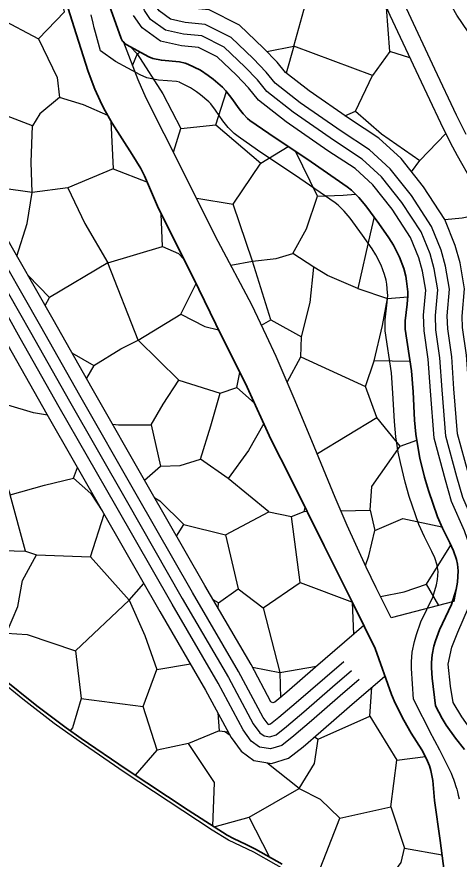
# Model space of a CAD drawing. Extents: x -64005 to -55000, y -89025 to -80000.
# Drawn here: x -56187 to -55813, y -88274 to -87561 of the extents above; entities that cross this region are included whole.
import ezdxf

# ---------------------------------------------------------------- set-up
doc = ezdxf.new("R2010")
doc.units = 0
doc.header["$LTSCALE"] = 32
doc.linetypes.add('DASH_DOUBLE_DOT', pattern=[9.2, 5, -1.2, 0.3, -1.2, 0.3, -1.2])
doc.linetypes.add('LONG_DASHED', pattern=[7.5, 6, -1.5])
for name, color, linetype, lineweight in [('19', 7, 'Continuous', 25), ('2', 7, 'Continuous', 25), ('24', 7, 'Continuous', 25), ('39', 7, 'LONG_DASHED', 25), ('53', 7, 'DASH_DOUBLE_DOT', 25), ('6', 7, 'Continuous', 25), ('7', 7, 'Continuous', 13), ('8', 7, 'Continuous', 25)]:
    doc.layers.add(name, color=color, linetype=linetype, lineweight=lineweight)

msp = doc.modelspace()

# ---------------------------------------------------------------- linework, layer by layer
at = {"layer": '19'}
for p, q in [((-56085.47, -87592.33), (-56082.68, -87590.81)), ((-56054.7, -87675.42), (-56048.5, -87655.39)), ((-55853.07, -87692.11), (-55846.09, -87682.48)), ((-56163.12, -87805.28), (-56159.46, -87798.39)), ((-55854.28, -87852.55), (-55884.61, -87852.12)), ((-56000.87, -87874.6), (-55986.01, -87887.98)), ((-55862.61, -87924.38), (-55848.68, -87919.07)), ((-55932.75, -87931.27), (-55932.61, -87930.55)), ((-56079.05, -87953.11), (-56065.6, -87941.13)), ((-55944.06, -87979.45), (-55941.55, -87979.41)), ((-56051.91, -88000.48), (-56045.78, -87990.47)), ((-55947.48, -88039.66), (-55903.15, -88056.35)), ((-55829.93, -88059.11), (-55840.48, -88040.99)), ((-56016.38, -88056.84), (-56021.01, -88054.21)), ((-55901.84, -88083.43), (-55903, -88056.63)), ((-55817.28, -88055.87), (-55870.46, -88069.5)), ((-55987.82, -88111.35), (-55964.66, -88115.88)), ((-55964.66, -88115.88), (-55964.16, -88137.15)), ((-56006.74, -88169.15), (-56011.52, -88165.68)), ((-56086.84, -88202.78), (-56068.34, -88181.54)), ((-55973.23, -88271.99), (-55990.43, -88238.38))]:
    msp.add_line(p, q, dxfattribs=at)
for points in [[(-55969.72, -87308.71), (-55947.15, -87368.52), (-55928.69, -87417.62), (-55911.33, -87461.58), (-55882.82, -87533.41), (-55871.51, -87559.58), (-55847.24, -87611.19), (-55828.63, -87650.66), (-55820.36, -87667.26), (-55814.57, -87678.19), (-55802.4, -87699.74)], [(-56168.92, -87579.46), (-56146.73, -87556.8), (-56152.93, -87530.16), (-56168.06, -87518.73)], [(-55975.61, -87590.18), (-55952.61, -87585.67), (-55935.75, -87524.37), (-55941.48, -87518.73)], [(-55778.15, -87984.17), (-55788.49, -87960.16), (-55793, -87944.21), (-55801.89, -87911.81), (-55804.76, -87874.94), (-55806.71, -87847.27), (-55810.06, -87823.8), (-55810.36, -87814.22), (-55808.33, -87791.02), (-55812.03, -87769.24), (-55816.1, -87754.33), (-55825.02, -87732.48), (-55843.07, -87704.78), (-55861.94, -87680.87), (-55880.93, -87663.65), (-55905.67, -87647.29), (-55939.88, -87623.51), (-55959.74, -87608.02), (-55966.71, -87599.38), (-55978.35, -87587.34), (-55998.59, -87567.98), (-56024.34, -87555.11), (-56042.69, -87553.33), (-56051.83, -87551.3)], [(-56143.7, -87553.93), (-56137.07, -87575.18), (-56126.88, -87607.17), (-56121.16, -87622.25), (-56116.71, -87632.05), (-56113.49, -87638.47), (-56106.51, -87651.04), (-56089.52, -87677.36), (-56082.36, -87689.33), (-56079.05, -87695.47), (-56067.16, -87723.21), (-56038.01, -87781.52), (-56018.76, -87821.14), (-55992.16, -87874.36), (-55972.34, -87918.23), (-55955.65, -87951.06), (-55927.06, -88008.52), (-55901.87, -88058.9), (-55893.36, -88076.13)], [(-55854.59, -87595.55), (-55871.38, -87590.11), (-55874.31, -87553.11)], [(-56202.04, -87562.13), (-56168.92, -87579.46), (-56152.93, -87612.31), (-56151.16, -87629.19), (-56167.59, -87642.96), (-56173.8, -87653.16), (-56199.55, -87643.4), (-56215.97, -87633.64)], [(-55870.46, -88069.5), (-55883.03, -88044.18), (-55891.47, -88026.74), (-55907.47, -87991.43), (-55917.66, -87967.67), (-55937.47, -87919.88), (-55952.35, -87884.06), (-55967.75, -87848.47), (-55975.78, -87830.84), (-55988.4, -87804.65), (-56016.7, -87751.08), (-56062.42, -87660.04), (-56077.68, -87629.76), (-56084.63, -87614.31), (-56096.52, -87582.75), (-56096.73, -87582.4)], [(-56096.73, -87582.4), (-56095.66, -87583.46), (-56094.53, -87584.25), (-56075.48, -87594.79), (-56072.07, -87596.22), (-56064.81, -87597.69), (-56049.64, -87598.9), (-56044.75, -87599.99), (-56042.39, -87600.85), (-56031.86, -87606.17), (-56025.28, -87610.43), (-56021.08, -87613.56), (-56013.07, -87620.45), (-56010.22, -87623.41), (-56005.23, -87629.92), (-55999.06, -87638.9), (-55995.73, -87643.11), (-55991.96, -87646.88), (-55989.86, -87648.54), (-55973.99, -87659.58), (-55938.17, -87683.59), (-55907.64, -87704.77), (-55904.07, -87707.6), (-55897.59, -87713.92), (-55891.74, -87720.9), (-55880.77, -87735.71), (-55872.27, -87747.85), (-55868.44, -87754.14), (-55863.27, -87764.22), (-55859.68, -87773.83), (-55858.05, -87780.33), (-55857.27, -87784.7), (-55856.35, -87793.53), (-55856.29, -87797.06), (-55856.84, -87804.12), (-55858.5, -87818.26), (-55858.39, -87825.29), (-55853.09, -87860.44), (-55851.84, -87878.33), (-55850.58, -87902.27), (-55849.43, -87914.2), (-55847.56, -87926.38), (-55845.96, -87934.43), (-55842.1, -87950.44), (-55838.82, -87961.85), (-55831.11, -87984.23), (-55826.88, -87993.75), (-55820.58, -88006.19), (-55817.68, -88012.73), (-55815.13, -88020.3), (-55814.26, -88024.11), (-55813.61, -88029.83), (-55814.13, -88039.33), (-55817.28, -88055.87)], [(-56091.16, -87586.11), (-56085.47, -87592.33), (-56089.38, -87601.7)], [(-55871.38, -87590.11), (-55886.03, -87610.53), (-55952.61, -87585.67), (-55959.1, -87608.52)], [(-56085.47, -87592.33), (-56063.58, -87626.07), (-56048.5, -87655.39), (-56018.75, -87652.28), (-56009.79, -87623.98)], [(-55909.6, -87644.56), (-55900.68, -87640.74), (-55886.03, -87610.53)], [(-56110.12, -87644.54), (-56130.74, -87635.4), (-56151.16, -87629.19)], [(-55900.68, -87640.74), (-55878.49, -87659.85), (-55846.09, -87682.48), (-55824.14, -87659.68)], [(-56107.53, -87649.21), (-56105.76, -87689.59), (-56076.73, -87700.88)], [(-56105.76, -87689.59), (-56143.94, -87705.57), (-56174.12, -87709.57), (-56175, -87683.82), (-56173.8, -87653.16)], [(-56018.75, -87652.28), (-55980.58, -87684.71), (-55957.51, -87670.62)], [(-55968.74, -88141.06), (-55970.54, -88141.38), (-55972.08, -88140.67), (-55988.97, -88109.21), (-56028.07, -88042.09), (-56075.67, -87959.01), (-56123.51, -87875.45), (-56156.42, -87816.97), (-56200.3, -87740.37), (-56241.53, -87664.62)], [(-55987.69, -87767.76), (-55967.71, -87765.54), (-55953.5, -87761.1), (-55941.96, -87740.22), (-55932.64, -87712.68), (-55951.42, -87674.71)], [(-56035.15, -87714.34), (-56034.73, -87714.47), (-56004.1, -87719.35), (-55980.58, -87684.71)], [(-56174.12, -87709.57), (-56200.3, -87706.02), (-56221.31, -87701.78)], [(-56143.94, -87705.57), (-56129.73, -87735.78), (-56110.19, -87769.08), (-56064.02, -87755.31), (-56065.01, -87727.51)], [(-56187.13, -87763.35), (-56178.55, -87735.78), (-56174.12, -87709.57)], [(-55932.64, -87712.68), (-55910.89, -87711.8), (-55900.67, -87710.92)], [(-56006.19, -87770.98), (-55987.69, -87767.76), (-56004.1, -87719.35)], [(-55825.03, -87732.46), (-55810.13, -87730.9), (-55786.14, -87725.84)], [(-55884.83, -87730.23), (-55888.25, -87744.67), (-55898.46, -87790.86), (-55924.2, -87779.75), (-55935.75, -87772.65), (-55953.5, -87761.1)], [(-56257.08, -87742.17), (-56253.78, -87740.66), (-56249.53, -87741.96), (-56238.72, -87761.83), (-56194.7, -87838.69), (-56161.8, -87897.17), (-56113.86, -87980.88), (-56066.17, -88064.1), (-56027.37, -88130.7), (-56005.81, -88170.88), (-55997.4, -88182.51), (-55986.62, -88190.44), (-55979.76, -88191.51)], [(-56064.02, -87755.31), (-56050.27, -87761.1), (-56045.71, -87766.11)], [(-56110.19, -87769.08), (-56159.46, -87798.39), (-56177.63, -87779.94)], [(-56121.96, -87856.09), (-56099.06, -87841.99), (-56084.54, -87834.5), (-56110.19, -87769.08)], [(-55980.05, -87821.97), (-55972.25, -87817.32), (-55987.69, -87767.76)], [(-55972.25, -87817.32), (-55946.27, -87831.85), (-55938.78, -87802.77), (-55935.75, -87772.65)], [(-56084.54, -87834.5), (-56048.42, -87812.47), (-56035.52, -87786.64)], [(-55898.46, -87790.86), (-55873.6, -87799.3), (-55856.36, -87797.93)], [(-55946.7, -87848.6), (-55892.1, -87873.71), (-55884.61, -87852.12), (-55877.57, -87822.16), (-55873.6, -87799.3)], [(-56048.42, -87812.47), (-56028.17, -87823.05), (-56016.39, -87825.87)], [(-56106.17, -87905.73), (-56101.26, -87906.31), (-56073.53, -87906.31), (-56063.4, -87888.69), (-56050.19, -87868.43), (-56084.54, -87834.5)], [(-55958.35, -87870.18), (-55946.7, -87848.6), (-55946.27, -87831.85)], [(-56140.52, -87845.23), (-56121.96, -87856.09), (-56128.36, -87866.84)], [(-56050.19, -87868.43), (-56014.96, -87879.44), (-56000.87, -87874.6), (-55998.39, -87861.9)], [(-55978.27, -87905.1), (-55991.19, -87927.9), (-56008.35, -87951.7), (-56031.68, -87935.39), (-56022.89, -87907.2), (-56014.96, -87879.44)], [(-55933.31, -87929.92), (-55932.61, -87930.55), (-55882.42, -87900.14), (-55892.1, -87873.71)], [(-56161.34, -87897.97), (-56173.06, -87896.17), (-56214.02, -87883.83)], [(-55912.82, -87978.96), (-55888.14, -87978.58), (-55886.82, -87958.31), (-55862.61, -87924.38), (-55882.42, -87900.14)], [(-56073.53, -87906.31), (-56065.6, -87941.13), (-56048.87, -87940.68), (-56031.68, -87935.39)], [(-56202.12, -87938.47), (-56192.89, -87965.35), (-56163.82, -87957.42), (-56139.16, -87951.24), (-56135.88, -87942.43)], [(-56139.16, -87951.24), (-56124.6, -87964.47), (-56114.97, -87978.94)], [(-56070.48, -87968.07), (-56066.04, -87970.64), (-56045.78, -87990.47), (-56010.55, -87999.27), (-55974.01, -87979.89), (-56008.35, -87951.7)], [(-56237.43, -88011.47), (-56179.74, -88013.23), (-56192.89, -87965.35)], [(-55974.01, -87979.89), (-55954.63, -87983.86), (-55944.06, -87979.45), (-55943.18, -87976.11)], [(-55888.14, -87978.58), (-55884.19, -87995.76), (-55860.4, -87985.61), (-55827.43, -87992.52)], [(-56179.74, -88013.23), (-56170.49, -88016.31), (-56124.7, -88018.08), (-56113.25, -87981.94)], [(-56010.55, -87999.27), (-55999.89, -88044.96), (-55978.76, -88061.25), (-55947.48, -88039.66), (-55954.63, -87983.86)], [(-55892.15, -88025.23), (-55889.35, -88017.2), (-55884.19, -87995.76)], [(-55879.34, -88051.62), (-55859.42, -88047.6), (-55840.48, -88040.99), (-55819.74, -88008.08)], [(-56233.02, -88085.92), (-56196.03, -88082.41), (-56186.34, -88059.94), (-56182.38, -88037.9), (-56170.49, -88016.31)], [(-56124.7, -88018.08), (-56092.12, -88054.66), (-56079.74, -88040.42)], [(-56016.76, -88061.5), (-56016.38, -88056.84), (-55999.89, -88044.96)], [(-56196.03, -88082.41), (-56178.43, -88083.72), (-56137.46, -88097.39), (-56092.12, -88054.66)], [(-56092.12, -88054.66), (-56078.9, -88084.61), (-56068.78, -88113.25), (-56040.26, -88108.58)], [(-55978.76, -88061.25), (-55964.66, -88115.88), (-55933.45, -88110.62)], [(-55893.36, -88076.13), (-55934.39, -88111.43), (-55958.56, -88132.38), (-55968.74, -88141.06)], [(-56137.46, -88097.39), (-56132.64, -88137.93), (-56080.23, -88144.53)], [(-56015.93, -88165.23), (-56041.92, -88175.81), (-56068.34, -88181.54), (-56080.23, -88144.53), (-56068.78, -88113.25)], [(-55962.71, -88277.98), (-55985.07, -88265.25), (-55993.06, -88261.32), (-56003.92, -88256.47), (-56009.13, -88253.64), (-56042.24, -88232.42), (-56094.62, -88197.61), (-56132.83, -88171.57), (-56145.44, -88162.64), (-56170.19, -88144.12), (-56200.47, -88119.78)], [(-55979.76, -88191.51), (-55971.52, -88192.81), (-55957.17, -88188.33), (-55944.97, -88178.62), (-55929.88, -88165.74), (-55905.63, -88144.73), (-55875.58, -88118.84)], [(-55875.58, -88118.84), (-55870.16, -88134.46), (-55867.09, -88141.9), (-55859.69, -88156.25), (-55853.39, -88167.11), (-55844.47, -88181.34), (-55840.44, -88188.8), (-55837.95, -88194.75), (-55836.69, -88198.83), (-55835.06, -88207.2), (-55833.65, -88224.18), (-55828.84, -88258.14), (-55825.43, -88283.9), (-55823.54, -88295.93), (-55818.92, -88319.86), (-55817.56, -88326.97), (-55816.57, -88330.43), (-55814.11, -88335.14), (-55790.05, -88365.14)], [(-55935.26, -88170.34), (-55932.07, -88172.29), (-55888.48, -88152.9), (-55886.64, -88128.37)], [(-56132.64, -88137.93), (-56140.1, -88162.6), (-56141.98, -88165.09)], [(-56017.06, -88149.91), (-56015.93, -88165.23), (-56008.44, -88165.98)], [(-55888.48, -88152.9), (-55865.58, -88189.9), (-55841.41, -88187.01)], [(-56021.23, -88245.88), (-56019.94, -88208.87), (-56041.92, -88175.81)], [(-55948.15, -88214.15), (-55935.38, -88193), (-55932.07, -88172.29)], [(-56020.3, -88246.48), (-55990.43, -88238.38), (-55948.15, -88214.15), (-55975.62, -88192.16)], [(-55948.15, -88214.15), (-55930.56, -88222.96), (-55913.81, -88239.26), (-55870.66, -88229.57), (-55865.58, -88189.9)], [(-55870.66, -88229.57), (-55859.21, -88264.38), (-55827.23, -88270.3)], [(-55943.88, -88289.02), (-55932.3, -88286.84), (-55913.81, -88239.26)], [(-55932.3, -88286.84), (-55890.92, -88316.8), (-55861.85, -88276.71), (-55859.21, -88264.38)]]:
    msp.add_lwpolyline(points, dxfattribs=at)
at = {"layer": '2', "lineweight": 35}
msp.add_lwpolyline([(-55808.32, -88180.96), (-55815.82, -88171.42), (-55823.93, -88160.51), (-55827.28, -88154.8), (-55832.82, -88144.02), (-55835.59, -88120.77), (-55836.18, -88111.91), (-55836.12, -88107.47), (-55835.59, -88100.82), (-55834.2, -88093.61), (-55832.83, -88088.9), (-55829.48, -88079.63), (-55819.31, -88058.33), (-55815.34, -88045.69), (-55814.13, -88039.33), (-55813.61, -88029.83), (-55814.26, -88024.11), (-55815.13, -88020.3), (-55817.68, -88012.73), (-55820.58, -88006.19), (-55826.88, -87993.75), (-55831.11, -87984.23), (-55838.82, -87961.85), (-55842.1, -87950.44), (-55845.96, -87934.43), (-55847.56, -87926.38), (-55849.43, -87914.2), (-55850.58, -87902.27), (-55851.84, -87878.33), (-55853.09, -87860.44), (-55858.39, -87825.29), (-55858.5, -87818.26), (-55856.84, -87804.12), (-55856.29, -87797.06), (-55856.35, -87793.53), (-55857.27, -87784.7), (-55858.05, -87780.33), (-55859.68, -87773.83), (-55863.27, -87764.22), (-55868.44, -87754.14), (-55872.27, -87747.85), (-55880.77, -87735.71), (-55891.74, -87720.9), (-55897.59, -87713.92), (-55904.07, -87707.6), (-55907.64, -87704.77), (-55938.17, -87683.59), (-55973.99, -87659.58), (-55989.86, -87648.54), (-55991.96, -87646.88), (-55995.73, -87643.11), (-55999.06, -87638.9), (-56005.23, -87629.92), (-56010.22, -87623.41), (-56013.07, -87620.45), (-56021.08, -87613.56), (-56025.28, -87610.43), (-56031.86, -87606.17), (-56042.39, -87600.85), (-56044.75, -87599.99), (-56049.64, -87598.9), (-56064.81, -87597.69), (-56072.07, -87596.22), (-56075.48, -87594.79), (-56094.53, -87584.25), (-56095.66, -87583.46), (-56096.73, -87582.4), (-56097.66, -87581.4), (-56098.89, -87579.29), (-56109.01, -87550.7)], dxfattribs=at)
at = {"layer": '24'}
msp.add_lwpolyline([(-55948.88, -88289.22), (-55986.47, -88267.91), (-56008.02, -88257.74), (-56021.8, -88249.3), (-56096.3, -88200.1), (-56134.56, -88174.02), (-56155.54, -88158.97), (-56182.24, -88138.48), (-56202.38, -88122.09), (-56228.96, -88099.47), (-56254.17, -88079.93), (-56265.98, -88070.1), (-56289.11, -88049.84), (-56314.88, -88025.05), (-56366.32, -87982.23), (-56374.02, -87975.7), (-56383.89, -87966.56), (-56436.47, -87914.66), (-56443.69, -87906.79), (-56467.67, -87878.1), (-56488.79, -87854.15), (-56493.66, -87848.72), (-56499.06, -87843.91), (-56506.6, -87839.45)], dxfattribs=at)
at = {"layer": '39'}
for points in [[(-56061.28, -87572.24), (-56073.95, -87563.06), (-56079.26, -87555.47), (-56083.06, -87542.94), (-56089.89, -87519.03), (-56091.79, -87493.21), (-56089.9, -87457.91), (-56091.04, -87443.87), (-56094.84, -87432.48), (-56101.29, -87421.85), (-56118.76, -87405.52), (-56140.77, -87392.24), (-56167.35, -87372.12), (-56174.58, -87363.22)], [(-55799.11, -87992.37), (-55809.74, -87967.7), (-55814.67, -87950.25), (-55824.16, -87915.7), (-55827.2, -87876.6), (-55829.1, -87849.65), (-55832.51, -87825.74), (-55832.89, -87813.59), (-55830.99, -87791.95), (-55834.03, -87774.11), (-55837.45, -87761.58), (-55845.04, -87742.97), (-55861.36, -87717.93), (-55878.44, -87696.29), (-55894.77, -87681.48), (-55918.3, -87665.92), (-55953.23, -87641.63), (-55975.62, -87624.17), (-55983.59, -87614.3), (-55994.22, -87603.29), (-56011.69, -87586.6), (-56030.68, -87577.11), (-56046.24, -87575.59), (-56061.28, -87572.24)], [(-56259.09, -87679.21), (-56249.95, -87695.15), (-56219.51, -87751.1), (-56175.56, -87827.83), (-56142.66, -87886.31), (-56094.76, -87969.95), (-56047.12, -88053.1), (-56008.17, -88119.96), (-55987.12, -88159.18), (-55981.59, -88166.83), (-55977.91, -88169.54), (-55973.17, -88170.28), (-55967.64, -88168.55), (-55958.96, -88161.64), (-55944.22, -88149.06), (-55920.01, -88128.08), (-55903.96, -88114.26)]]:
    msp.add_lwpolyline(points, dxfattribs=at)
at = {"layer": '53'}
for points in [[(-56116.42, -87589.7), (-56120.72, -87574.16), (-56121.77, -87570.16), (-56122.69, -87566.39), (-56124.29, -87559.31)], [(-55851.43, -88138.52), (-55853.19, -88112.36), (-55853.11, -88106.68), (-55852.46, -88098.53), (-55850.74, -88089.62), (-55849, -88083.63), (-55845.18, -88073.06), (-55835.17, -88052.09), (-55831.86, -88041.54), (-55831.04, -88037.27), (-55830.66, -88030.33), (-55831.04, -88026.97), (-55831.51, -88024.92), (-55833.54, -88018.9), (-55835.94, -88013.48), (-55842.24, -88001.05), (-55846.94, -87990.46), (-55855.04, -87966.97), (-55858.54, -87954.78), (-55862.57, -87938.08), (-55864.31, -87929.33), (-55866.31, -87916.31), (-55867.54, -87903.53), (-55868.81, -87879.37), (-55870, -87862.3), (-55875.37, -87826.7), (-55875.52, -87817.4), (-55873.76, -87802.47), (-55873.3, -87796.54), (-55873.33, -87794.56), (-55874.11, -87787.08), (-55874.68, -87783.9), (-55875.94, -87778.89), (-55878.85, -87771.1), (-55883.28, -87762.45), (-55886.51, -87757.16), (-55894.57, -87745.65), (-55905.1, -87731.43), (-55910.07, -87725.49), (-55915.31, -87720.38), (-55917.78, -87718.43), (-55947.75, -87697.64), (-55983.58, -87673.62), (-55999.99, -87662.2), (-56003.28, -87659.6), (-56008.45, -87654.43), (-56012.75, -87649), (-56018.99, -87639.91), (-56023.13, -87634.51), (-56024.76, -87632.82), (-56031.72, -87626.84), (-56034.99, -87624.4), (-56040.34, -87620.93), (-56049.16, -87616.48), (-56049.53, -87616.34), (-56052.18, -87615.75), (-56067.18, -87614.55), (-56077.09, -87612.55), (-56082.9, -87610.11), (-56103.54, -87598.69), (-56116.42, -87589.7)], [(-55851.43, -88138.52), (-55845.97, -88149.42), (-55841.91, -88157.44), (-55837.81, -88165.44), (-55829.56, -88181.41), (-55824.1, -88192.1), (-55821.01, -88198.25), (-55819.64, -88201.16), (-55818.39, -88204.11), (-55817.61, -88206.1), (-55816.66, -88208.78), (-55815.49, -88212.39), (-55814.88, -88214.48), (-55814.23, -88216.88), (-55813.53, -88219.64), (-55812.79, -88222.81)]]:
    msp.add_lwpolyline(points, dxfattribs=at)
at = {"layer": '6', "lineweight": 35}
for points in [[(-55825.43, -88283.9), (-55828.84, -88258.14), (-55833.65, -88224.18), (-55835.06, -88207.2), (-55836.69, -88198.83), (-55837.95, -88194.75), (-55840.44, -88188.8), (-55844.47, -88181.34), (-55853.39, -88167.12), (-55859.69, -88156.25), (-55867.06, -88141.89), (-55870.16, -88134.46), (-55884.03, -88095.41), (-55901.87, -88058.9), (-55927.06, -88008.52), (-55955.65, -87951.06), (-55972.34, -87918.23), (-55992.16, -87874.36), (-56018.76, -87821.14), (-56038.01, -87781.52), (-56067.16, -87723.21), (-56079.05, -87695.47), (-56082.36, -87689.33), (-56089.52, -87677.36), (-56106.51, -87651.04), (-56113.49, -87638.47), (-56116.71, -87632.05), (-56121.16, -87622.25), (-56126.88, -87607.17), (-56137.07, -87575.18), (-56143.7, -87553.93)], [(-56200.47, -88119.78), (-56170.19, -88144.12), (-56145.44, -88162.64), (-56132.83, -88171.57), (-56094.62, -88197.61), (-56042.24, -88232.42), (-56009.13, -88253.64), (-56003.92, -88256.47), (-55993.06, -88261.32), (-55985.07, -88265.25), (-55962.71, -88277.98)]]:
    msp.add_lwpolyline(points, dxfattribs=at)
at = {"layer": '7', "lineweight": 25}
msp.add_lwpolyline([(-56109.63, -86910.7), (-56092.23, -86956.22), (-56067.18, -87020.68), (-56035.14, -87100.6), (-56007.88, -87172.06), (-55975.46, -87255.67), (-55959.26, -87293.98), (-55933.11, -87363.23), (-55914.69, -87412.22), (-55897.38, -87456.05), (-55869.02, -87527.51), (-55857.78, -87553.54), (-55833.64, -87604.87), (-55815.22, -87643.92), (-55807.08, -87660.24)], dxfattribs=at)
at = {"layer": '8', "linetype": 'LONG_DASHED'}
for points in [[(-55792.95, -87591.93), (-55814.7, -87559.45), (-55828.3, -87535.42), (-55840.68, -87508.65), (-55852.16, -87480.11), (-55863.02, -87458.68), (-55884.07, -87425.44), (-55910.85, -87385.56), (-55921.06, -87364.25), (-55929.91, -87344.49), (-55934.58, -87326.1), (-55942.38, -87299.49), (-55947.91, -87289.59), (-55949.76, -87287.74)], [(-56065.48, -87581.55), (-56081.18, -87570.17), (-56088.37, -87559.9)], [(-55808.43, -87996.03), (-55819.18, -87971.06), (-55824.3, -87952.94), (-55834.06, -87917.43), (-55837.17, -87877.34), (-55839.05, -87850.71), (-55842.49, -87826.6), (-55842.9, -87813.31), (-55841.06, -87792.36), (-55843.81, -87776.27), (-55846.94, -87764.8), (-55853.94, -87747.64), (-55869.49, -87723.77), (-55885.77, -87703.14), (-55900.92, -87689.4), (-55923.91, -87674.2), (-55959.16, -87649.68), (-55982.68, -87631.35), (-55991.09, -87620.93), (-56001.27, -87610.39), (-56017.52, -87594.87), (-56033.5, -87586.88), (-56047.82, -87585.48), (-56065.48, -87581.55)], [(-55897.44, -88121.84), (-55913.47, -88135.65), (-55937.7, -88156.64), (-55952.6, -88169.36), (-55962.88, -88177.54), (-55972.42, -88180.52), (-55977.9, -88179.66), (-55981.87, -88179.04), (-55988.78, -88173.96), (-55995.62, -88164.5), (-56016.9, -88124.84), (-56055.78, -88058.1), (-56103.44, -87974.92), (-56151.36, -87891.25), (-56184.26, -87832.77), (-56228.24, -87755.98), (-56248.91, -87718)], [(-55779.96, -88304.93), (-55782.53, -88291.85), (-55782.92, -88275.77), (-55783.3, -88248.99), (-55782.93, -88228.42), (-55784.04, -88213.94), (-55784.76, -88198.48), (-55787.5, -88187.81), (-55802.46, -88165.03), (-55810.56, -88153.45), (-55817.79, -88141.26), (-55820.03, -88127.37), (-55822.14, -88108.78), (-55818.96, -88094.27), (-55814.05, -88081.58), (-55805.04, -88060.92), (-55801.2, -88049.41), (-55799.24, -88039.61), (-55799.24, -88028.22), (-55801.59, -88015.46), (-55808.43, -87996.03)]]:
    msp.add_lwpolyline(points, dxfattribs=at)
at = {"layer": '8'}
for points in [[(-56057.07, -87562.94), (-56066.72, -87555.95), (-56070.15, -87551.04), (-56073.47, -87540.12), (-56079.99, -87517.27), (-56081.77, -87493.11), (-56079.88, -87457.77), (-56081.17, -87441.84), (-56085.71, -87428.24), (-56093.46, -87415.48), (-56112.7, -87397.5), (-56135.15, -87383.95), (-56157.19, -87367.26)], [(-55789.79, -87988.72), (-55800.3, -87964.35), (-55805.04, -87947.56), (-55814.26, -87913.97), (-55817.23, -87875.86), (-55819.15, -87848.59), (-55822.53, -87824.88), (-55822.88, -87813.87), (-55820.92, -87791.54), (-55824.25, -87771.94), (-55827.96, -87758.35), (-55836.14, -87738.31), (-55853.23, -87712.08), (-55871.11, -87689.43), (-55888.62, -87673.56), (-55912.69, -87657.64), (-55947.3, -87633.58), (-55968.56, -87616.99), (-55976.09, -87607.67), (-55987.17, -87596.2), (-56005.87, -87578.32), (-56027.86, -87567.34), (-56044.66, -87565.7), (-56057.07, -87562.94)], [(-55910.48, -88106.68), (-55926.55, -88120.51), (-55950.74, -88141.48), (-55965.32, -88153.92), (-55972.4, -88159.56), (-55973.76, -88159.98), (-55973.95, -88160.03), (-55974.4, -88159.69), (-55978.62, -88153.86), (-55999.44, -88115.08), (-56038.46, -88048.1), (-56086.08, -87964.98), (-56133.96, -87881.37), (-56166.86, -87822.89), (-56210.78, -87746.22), (-56245.03, -87683.29)]]:
    msp.add_lwpolyline(points, dxfattribs=at)

doc.saveas('drawing.dxf')
